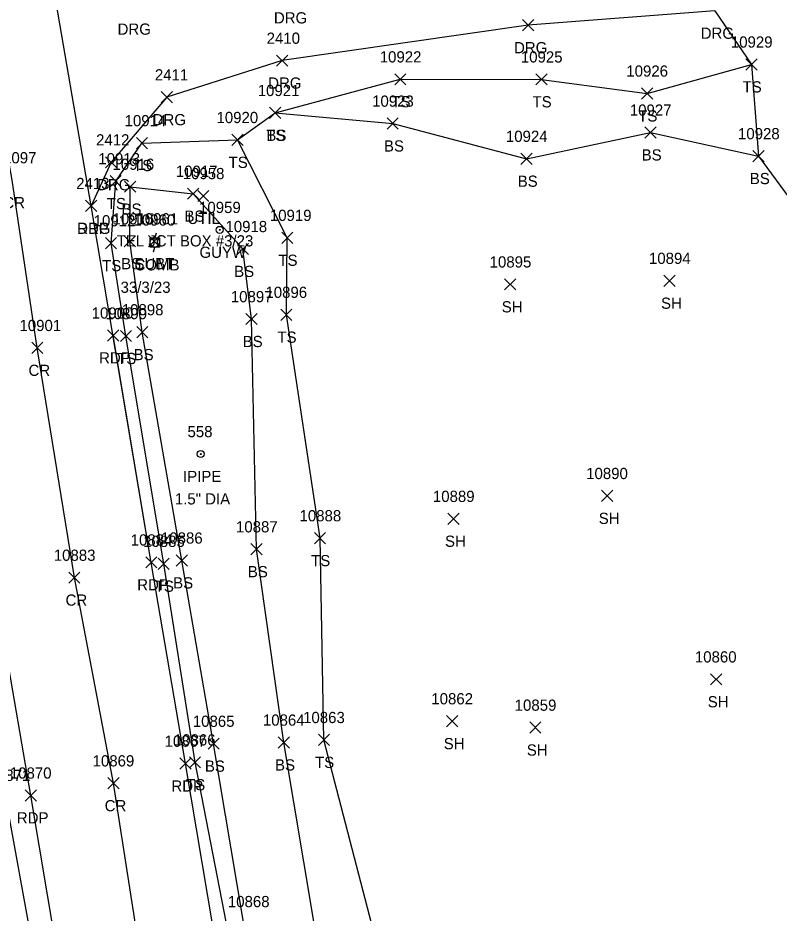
# Model space of a CAD drawing. Extents: x 1439173 to 1457902, y 641926 to 659889.
# Drawn here: x 1448037.6 to 1448173.4, y 647807.2 to 647966.9 of the extents above; entities that cross this region are included whole.
import ezdxf

# ---------------------------------------------------------------- set-up
doc = ezdxf.new("R2010")
doc.units = 0
for name, color, linetype in [('L_A', 7, 'Continuous'), ('L_I', 7, 'Continuous'), ('L_TIC', 7, 'Continuous'), ('LELB', 7, 'Continuous'), ('LSOGP', 7, 'Continuous'), ('M_A', 7, 'Continuous'), ('M_C', 7, 'Continuous'), ('M_I', 7, 'Continuous'), ('MPIP', 7, 'Continuous'), ('P_A', 7, 'Continuous'), ('P_I', 7, 'Continuous'), ('P_TIC', 7, 'Continuous'), ('PET', 7, 'Continuous'), ('PRC', 7, 'Continuous'), ('R_A', 7, 'Continuous'), ('R_I', 7, 'Continuous'), ('R_TIC', 7, 'Continuous'), ('RDG', 7, 'Continuous'), ('S_I', 7, 'Continuous'), ('U_A', 7, 'Continuous'), ('U_C', 7, 'Continuous'), ('U_I', 7, 'Continuous'), ('U_TIC', 7, 'Continuous'), ('UDEFAULT', 7, 'Continuous'), ('UP', 7, 'Continuous'), ('UPGW', 7, 'Continuous')]:
    doc.layers.add(name, color=color, linetype=linetype)

msp = doc.modelspace()

# ---------------------------------------------------------------- linework, layer by layer
at = {"layer": 'L_TIC'}
for points in [[(1448167.49, 647957.59), (1448169.49, 647959.59)], [(1448169.49, 647957.59), (1448167.49, 647959.59)], [(1448104.85, 647954.94), (1448106.85, 647956.94)], [(1448106.85, 647954.94), (1448104.85, 647956.94)], [(1448130.02, 647954.93), (1448132.02, 647956.93)], [(1448132.02, 647954.93), (1448130.02, 647956.93)], [(1448148.88, 647952.41), (1448150.88, 647954.41)], [(1448150.88, 647952.41), (1448148.88, 647954.41)], [(1448082.52, 647948.95), (1448084.52, 647950.95)], [(1448084.52, 647948.95), (1448082.52, 647950.95)], [(1448082.52, 647948.95), (1448084.52, 647950.95)], [(1448084.52, 647948.95), (1448082.52, 647950.95)], [(1448103.49, 647947.05), (1448105.49, 647949.05)], [(1448105.49, 647947.05), (1448103.49, 647949.05)], [(1448149.46, 647945.45), (1448151.46, 647947.45)], [(1448151.46, 647945.45), (1448149.46, 647947.45)], [(1448058.77, 647943.56), (1448060.77, 647945.56)], [(1448060.77, 647943.56), (1448058.77, 647945.56)], [(1448075.81, 647944.13), (1448077.81, 647946.13)], [(1448077.81, 647944.13), (1448075.81, 647946.13)], [(1448075.81, 647944.13), (1448077.81, 647946.13)], [(1448077.81, 647944.13), (1448075.81, 647946.13)], [(1448127.35, 647940.77), (1448129.35, 647942.77)], [(1448129.35, 647940.77), (1448127.35, 647942.77)], [(1448168.75, 647941.24), (1448170.75, 647943.24)], [(1448170.75, 647941.24), (1448168.75, 647943.24)], [(1448054.08, 647936.78), (1448056.08, 647938.78)], [(1448056.08, 647936.78), (1448054.08, 647938.78)], [(1448056.68, 647935.79), (1448058.68, 647937.79)], [(1448058.68, 647935.79), (1448056.68, 647937.79)], [(1448067.91, 647934.54), (1448069.91, 647936.54)], [(1448069.91, 647934.54), (1448067.91, 647936.54)], [(1448053.25, 647925.71), (1448055.25, 647927.71)], [(1448055.25, 647925.71), (1448053.25, 647927.71)], [(1448056.62, 647926.05), (1448058.62, 647928.05)], [(1448058.62, 647926.05), (1448056.62, 647928.05)], [(1448084.69, 647926.67), (1448086.69, 647928.67)], [(1448086.69, 647926.67), (1448084.69, 647928.67)], [(1448076.77, 647924.68), (1448078.77, 647926.68)], [(1448078.77, 647924.68), (1448076.77, 647926.68)], [(1448076.77, 647924.68), (1448078.77, 647926.68)], [(1448078.77, 647924.68), (1448076.77, 647926.68)], [(1448124.45, 647918.37), (1448126.45, 647920.37)], [(1448126.45, 647918.37), (1448124.45, 647920.37)], [(1448152.86, 647919.01), (1448154.86, 647921.01)], [(1448154.86, 647919.01), (1448152.86, 647921.01)], [(1448084.52, 647912.95), (1448086.52, 647914.95)], [(1448086.52, 647912.95), (1448084.52, 647914.95)], [(1448078.29, 647912.18), (1448080.29, 647914.18)], [(1448080.29, 647912.18), (1448078.29, 647914.18)], [(1448058.83, 647909.84), (1448060.83, 647911.84)], [(1448060.83, 647909.84), (1448058.83, 647911.84)], [(1448055.91, 647909.15), (1448057.91, 647911.15)], [(1448057.91, 647909.15), (1448055.91, 647911.15)], [(1448141.75, 647880.64), (1448143.75, 647882.64)], [(1448143.75, 647880.64), (1448141.75, 647882.64)], [(1448114.33, 647876.56), (1448116.33, 647878.56)], [(1448116.33, 647876.56), (1448114.33, 647878.56)], [(1448090.53, 647873.1), (1448092.53, 647875.1)], [(1448092.53, 647873.1), (1448090.53, 647875.1)], [(1448079.21, 647871.13), (1448081.21, 647873.13)], [(1448081.21, 647871.13), (1448079.21, 647873.13)], [(1448062.64, 647868.54), (1448064.64, 647870.54)], [(1448064.64, 647868.54), (1448062.64, 647870.54)], [(1448065.89, 647869.13), (1448067.89, 647871.13)], [(1448067.89, 647869.13), (1448065.89, 647871.13)], [(1448161.19, 647847.93), (1448163.19, 647849.93)], [(1448163.19, 647847.93), (1448161.19, 647849.93)], [(1448114.1, 647840.46), (1448116.1, 647842.46)], [(1448116.1, 647840.46), (1448114.1, 647842.46)], [(1448128.93, 647839.32), (1448130.93, 647841.32)], [(1448130.93, 647839.32), (1448128.93, 647841.32)], [(1448071.55, 647836.45), (1448073.55, 647838.45)], [(1448073.55, 647836.45), (1448071.55, 647838.45)], [(1448084.06, 647836.66), (1448086.06, 647838.66)], [(1448086.06, 647836.66), (1448084.06, 647838.66)], [(1448091.23, 647837.12), (1448093.23, 647839.12)], [(1448093.23, 647837.12), (1448091.23, 647839.12)], [(1448068.23, 647833.13), (1448070.23, 647835.13)], [(1448070.23, 647833.13), (1448068.23, 647835.13)]]:
    msp.add_lwpolyline(points, dxfattribs=at)
at = {"layer": 'LELB'}
for points in [[(1448133.2, 647465.28), (1448123.84, 647518.37), (1448118.23, 647557.25), (1448107.4, 647615.08), (1448098.25, 647673.15), (1448089.32, 647729.73), (1448079.58, 647780.87), (1448069.23, 647834.13), (1448063.64, 647869.54), (1448056.91, 647910.15), (1448054.25, 647926.71), (1448055.08, 647937.78), (1448059.77, 647944.56), (1448076.81, 647945.13), (1448083.52, 647949.95), (1448105.85, 647955.94), (1448131.02, 647955.93), (1448149.88, 647953.41), (1448168.49, 647958.59)], [(1448083.52, 647949.95), (1448104.49, 647948.05), (1448128.35, 647941.77), (1448150.46, 647946.45), (1448169.75, 647942.24)], [(1448105.85, 647785.74), (1448092.23, 647838.12), (1448091.53, 647874.1), (1448085.52, 647913.95), (1448085.69, 647927.67), (1448076.81, 647945.13)], [(1448260.6, 647411.18), (1448224.21, 647406.67), (1448190.23, 647399.82), (1448162.27, 647393.34), (1448150.17, 647397.11), (1448143.67, 647427.29), (1448135.63, 647465.82), (1448127.81, 647518.95), (1448121.29, 647557.96), (1448111.76, 647616.1), (1448102.2, 647673.03), (1448093.89, 647725), (1448082.06, 647780.89), (1448072.55, 647837.45), (1448066.89, 647870.13), (1448059.83, 647910.84), (1448057.62, 647927.05), (1448057.68, 647936.79), (1448068.91, 647935.54), (1448077.77, 647925.68)], [(1448069.88, 647454.51), (1448081.92, 647458.76), (1448094.88, 647461.43), (1448096.31, 647467.37), (1448089.21, 647512.69), (1448082.67, 647551.23), (1448072.73, 647610.27), (1448064.94, 647660.74), (1448053.74, 647723.05), (1448045.09, 647774.78), (1448035.51, 647827.8), (1448028.47, 647862.62), (1448021.91, 647904.29), (1448017.86, 647930.03)], [(1448094.01, 647784.45), (1448085.06, 647837.66), (1448080.21, 647872.13), (1448079.29, 647913.18), (1448077.77, 647925.68)]]:
    msp.add_lwpolyline(points, dxfattribs=at)
at = {"layer": 'LSOGP'}
msp.add_lwpolyline([(1448161.94, 647968.16), (1448168.49, 647958.6), (1448169.75, 647942.25), (1448182.99, 647924.24), (1448189.51, 647889.98), (1448185.35, 647853.2), (1448202.13, 647805.23), (1448207.28, 647762.21), (1448215.55, 647743.64), (1448211.22, 647732.83), (1448225.97, 647692.35), (1448234.34, 647632.36), (1448239.92, 647581.13), (1448243.57, 647540.53), (1448248.57, 647486.26), (1448256.37, 647442.42)], dxfattribs=at)
at = {"layer": 'MPIP'}
for radius in [0.625, 0.0833]:
    msp.add_circle((1448070.25, 647889.11), radius, dxfattribs=at)
at = {"layer": 'P_TIC'}
for points in [[(1448049.72, 647932.36), (1448051.72, 647934.36)], [(1448051.72, 647932.36), (1448049.72, 647934.36)], [(1448053.63, 647909.26), (1448055.63, 647911.26)], [(1448055.63, 647909.26), (1448053.63, 647911.26)], [(1448040.1, 647907.04), (1448042.1, 647909.04)], [(1448042.1, 647907.04), (1448040.1, 647909.04)], [(1448060.43, 647868.79), (1448062.43, 647870.79)], [(1448062.43, 647868.79), (1448060.43, 647870.79)], [(1448046.71, 647866.06), (1448048.71, 647868.06)], [(1448048.71, 647866.06), (1448046.71, 647868.06)], [(1448066.53, 647832.9), (1448068.53, 647834.9)], [(1448068.53, 647832.9), (1448066.53, 647834.9)], [(1448053.69, 647829.39), (1448055.69, 647831.39)], [(1448055.69, 647829.39), (1448053.69, 647831.39)], [(1448038.96, 647827.22), (1448040.96, 647829.22)], [(1448040.96, 647827.22), (1448038.96, 647829.22)]]:
    msp.add_lwpolyline(points, dxfattribs=at)
at = {"layer": 'PET'}
for points in [[(1448100.59, 647462), (1448092.58, 647512.26), (1448085.69, 647552.29), (1448076.11, 647611.13), (1448066.63, 647666.99), (1448057.22, 647723.26), (1448048.8, 647775.44), (1448039.96, 647828.22), (1448033.77, 647863.81), (1448026.88, 647905.01), (1448021.4, 647936.06), (1448017.51, 647960.41), (1448010.89, 648001.49)], [(1448050.72, 647933.36), (1448043.29, 647976.58)], [(1448061.43, 647869.79), (1448050.72, 647933.36)], [(1448130.19, 647464.52), (1448121.44, 647517.9), (1448114.61, 647556.96), (1448104.34, 647614.66), (1448094.66, 647671.87), (1448085.04, 647729.14), (1448076.47, 647780.94), (1448067.53, 647833.9), (1448061.43, 647869.79), (1448054.63, 647910.26)]]:
    msp.add_lwpolyline(points, dxfattribs=at)
at = {"layer": 'PRC'}
msp.add_lwpolyline([(1448115.84, 647462.16), (1448107.04, 647514.44), (1448100.57, 647554.74), (1448090.56, 647613.51), (1448080.63, 647670.41), (1448071.72, 647726.68), (1448062.75, 647778.56), (1448054.69, 647830.39), (1448047.71, 647867.06), (1448041.1, 647908.04), (1448036.61, 647937.95), (1448032.33, 647961.7), (1448025.03, 648003.46)], dxfattribs=at)
at = {"layer": 'R_TIC'}
for points in [[(1448127.64, 647964.58), (1448129.64, 647966.58)], [(1448129.64, 647964.58), (1448127.64, 647966.58)], [(1448083.79, 647958.27), (1448085.79, 647960.27)], [(1448085.79, 647958.27), (1448083.79, 647960.27)], [(1448063.19, 647951.74), (1448065.19, 647953.74)], [(1448065.19, 647951.74), (1448063.19, 647953.74)], [(1448053.27, 647940.14), (1448055.27, 647942.14)], [(1448055.27, 647940.14), (1448053.27, 647942.14)], [(1448049.72, 647932.36), (1448051.72, 647934.36)], [(1448051.72, 647932.36), (1448049.72, 647934.36)]]:
    msp.add_lwpolyline(points, dxfattribs=at)
at = {"layer": 'RDG'}
msp.add_lwpolyline([(1448161.94, 647968.16), (1448128.64, 647965.58), (1448084.79, 647959.27), (1448064.19, 647952.74), (1448054.27, 647941.14), (1448050.72, 647933.36)], dxfattribs=at)
at = {"layer": 'U_TIC'}
for points in [[(1448060.93, 647926.06), (1448062.93, 647928.06)], [(1448062.93, 647926.06), (1448060.93, 647928.06)]]:
    msp.add_lwpolyline(points, dxfattribs=at)
at = {"layer": 'UDEFAULT'}
for points in [[(1448069.71, 647934.13), (1448071.71, 647936.13)], [(1448071.71, 647934.13), (1448069.71, 647936.13)]]:
    msp.add_lwpolyline(points, dxfattribs=at)
at = {"layer": 'UP'}
for p, q in [((1448061.23, 647926.02), (1448061.23, 647927.68)), ((1448061.23, 647927.68), (1448062.89, 647927.68)), ((1448062.31, 647928.52), (1448062.06, 647927.68)), ((1448062.89, 647927.68), (1448062.89, 647926.02)), ((1448062.89, 647926.02), (1448061.23, 647926.02)), ((1448061.81, 647925.18), (1448062.06, 647926.02)), ((1448062.06, 647926.85), (1448062.06, 647926.85))]:
    msp.add_line(p, q, dxfattribs=at)
msp.add_circle((1448062.06, 647926.85), 0.833, dxfattribs=at)
at = {"layer": 'UPGW'}
for radius in [0.625, 0.0833]:
    msp.add_circle((1448073.63, 647929.09), radius, dxfattribs=at)

# ---------------------------------------------------------------- texts
at = {"layer": 'L_A'}
for s, p in [('TS', (1448166.9, 647953.59)), ('TS', (1448104.26, 647950.94)), ('TS', (1448129.43, 647950.93)), ('TS', (1448148.29, 647948.41)), ('TS', (1448081.93, 647944.95)), ('BS', (1448081.96, 647944.95)), ('BS', (1448102.93, 647943.05)), ('BS', (1448148.9, 647941.45)), ('TS', (1448075.22, 647940.13)), ('TS', (1448075.22, 647940.13)), ('TS', (1448058.18, 647939.56)), ('BS', (1448126.79, 647936.77)), ('BS', (1448168.19, 647937.24)), ('TS', (1448053.49, 647932.78)), ('BS', (1448056.12, 647931.79)), ('BS', (1448067.35, 647930.54)), ('TS', (1448084.1, 647922.67)), ('TS', (1448052.66, 647921.71)), ('BS', (1448056.06, 647922.05)), ('BS', (1448076.21, 647920.68)), ('BS', (1448076.21, 647920.68)), ('SH', (1448123.94, 647914.37)), ('SH', (1448152.35, 647915.01)), ('BS', (1448077.73, 647908.18)), ('TS', (1448083.93, 647908.95)), ('TS', (1448055.32, 647905.15)), ('BS', (1448058.28, 647905.84)), ('SH', (1448141.24, 647876.64)), ('SH', (1448113.82, 647872.56)), ('TS', (1448089.94, 647869.1)), ('BS', (1448078.65, 647867.13)), ('BS', (1448065.33, 647865.13)), ('TS', (1448062.05, 647864.54)), ('SH', (1448160.68, 647843.93)), ('SH', (1448113.59, 647836.46)), ('SH', (1448128.41, 647835.32)), ('TS', (1448090.64, 647833.12)), ('BS', (1448070.99, 647832.45)), ('BS', (1448083.5, 647832.66)), ('TS', (1448067.64, 647829.13))]:
    msp.add_text(s, height=2, dxfattribs=at).set_placement(p)
at = {"layer": 'L_I'}
for s, p in [('10929', (1448164.81, 647961.59)), ('10922', (1448102.18, 647958.94)), ('10925', (1448127.35, 647958.93)), ('10926', (1448146.16, 647956.41)), ('10921', (1448080.42, 647952.95)), ('10921', (1448080.42, 647952.95)), ('10923', (1448100.82, 647951.05)), ('10927', (1448146.79, 647949.45)), ('10920', (1448073.06, 647948.13)), ('10920', (1448073.06, 647948.13)), ('10914', (1448056.67, 647947.56)), ('10924', (1448124.68, 647944.77)), ('10928', (1448166.08, 647945.24)), ('10913', (1448051.98, 647940.78)), ('10916', (1448054.52, 647939.79)), ('10917', (1448065.81, 647938.54)), ('10919', (1448082.58, 647930.67)), ('10912', (1448051.15, 647929.71)), ('10915', (1448054.52, 647930.05)), ('10918', (1448074.66, 647928.68)), ('10918', (1448074.66, 647928.68)), ('10895', (1448121.78, 647922.37)), ('10894', (1448150.2, 647923.01)), ('10897', (1448075.62, 647916.18)), ('10896', (1448081.79, 647916.95)), ('10899', (1448053.24, 647913.15)), ('10898', (1448056.17, 647913.84)), ('10890', (1448139, 647884.64)), ('10889', (1448111.66, 647880.56)), ('10888', (1448087.87, 647877.1)), ('10887', (1448076.54, 647875.13)), ('10886', (1448063.16, 647873.13)), ('10885', (1448059.97, 647872.54)), ('10860', (1448158.39, 647851.93)), ('10862', (1448111.38, 647844.46)), ('10859', (1448126.25, 647843.32)), ('10863', (1448088.51, 647841.12)), ('10865', (1448068.84, 647840.45)), ('10864', (1448081.34, 647840.66)), ('10866', (1448065.46, 647837.13)), ('10871', (1448032.41, 647830.8))]:
    msp.add_text(s, height=2, dxfattribs=at).set_placement(p)
at = {"layer": 'M_A'}
msp.add_text('IPIPE', height=2, dxfattribs=at).set_placement((1448067.09, 647884.11))
at = {"layer": 'M_C'}
msp.add_text('1.5" DIA', height=2, dxfattribs=at).set_placement((1448065.63, 647880.11))
at = {"layer": 'M_I'}
msp.add_text('558', height=2, dxfattribs=at).set_placement((1448067.89, 647892.11))
at = {"layer": 'P_A'}
for s, p in [('CR', (1448035.04, 647932.95)), ('RDP', (1448048.21, 647928.36)), ('RDP', (1448052.12, 647905.26)), ('CR', (1448039.53, 647903.04)), ('RDP', (1448058.92, 647864.79)), ('CR', (1448046.14, 647862.06)), ('RDP', (1448065.02, 647828.9)), ('CR', (1448053.12, 647825.39)), ('RDP', (1448037.45, 647823.22))]:
    msp.add_text(s, height=2, dxfattribs=at).set_placement(p)
at = {"layer": 'P_I'}
for s, p in [('11097', (1448033.51, 647940.95)), ('2413', (1448048.03, 647936.36)), ('10900', (1448050.8, 647913.26)), ('10901', (1448037.92, 647911.04)), ('10884', (1448057.76, 647872.79)), ('10883', (1448044.04, 647870.06)), ('10867', (1448063.81, 647836.9)), ('10869', (1448050.96, 647833.39)), ('10870', (1448036.2, 647831.22))]:
    msp.add_text(s, height=2, dxfattribs=at).set_placement(p)
at = {"layer": 'R_A'}
for p in [(1448083.3, 647965.9), (1448055.42, 647963.89), (1448159.43, 647963.16), (1448126.13, 647960.58), (1448082.28, 647954.27), (1448061.68, 647947.74), (1448051.76, 647936.14), (1448048.21, 647928.36)]:
    msp.add_text('DRG', height=2, dxfattribs=at).set_placement(p)
at = {"layer": 'R_I'}
for s, p in [('2410', (1448082.01, 647962.27)), ('2411', (1448062.07, 647955.74)), ('2412', (1448051.58, 647944.14)), ('2413', (1448048.03, 647936.36))]:
    msp.add_text(s, height=2, dxfattribs=at).set_placement(p)
at = {"layer": 'S_I'}
msp.add_text('10868', height=2, dxfattribs=at).set_placement((1448075.09, 647808.29))
at = {"layer": 'U_A'}
for s, p in [('UTIL', (1448067.88, 647930.13)), ('GUYW', (1448070.03, 647924.09)), ('SUBT', (1448058.42, 647922.06)), ('COMB', (1448058.44, 647921.85))]:
    msp.add_text(s, height=2, dxfattribs=at).set_placement(p)
at = {"layer": 'U_C'}
for s, p in [('TEL JCT BOX #3/23', (1448055.25, 647926.13)), ('33/3/23', (1448055.95, 647917.85))]:
    msp.add_text(s, height=2, dxfattribs=at).set_placement(p)
at = {"layer": 'U_I'}
for s, p in [('10958', (1448067.04, 647938.13)), ('10959', (1448069.95, 647932.09)), ('10960', (1448058.26, 647929.85)), ('10961', (1448058.78, 647930.06))]:
    msp.add_text(s, height=2, dxfattribs=at).set_placement(p)

doc.saveas('drawing.dxf')
